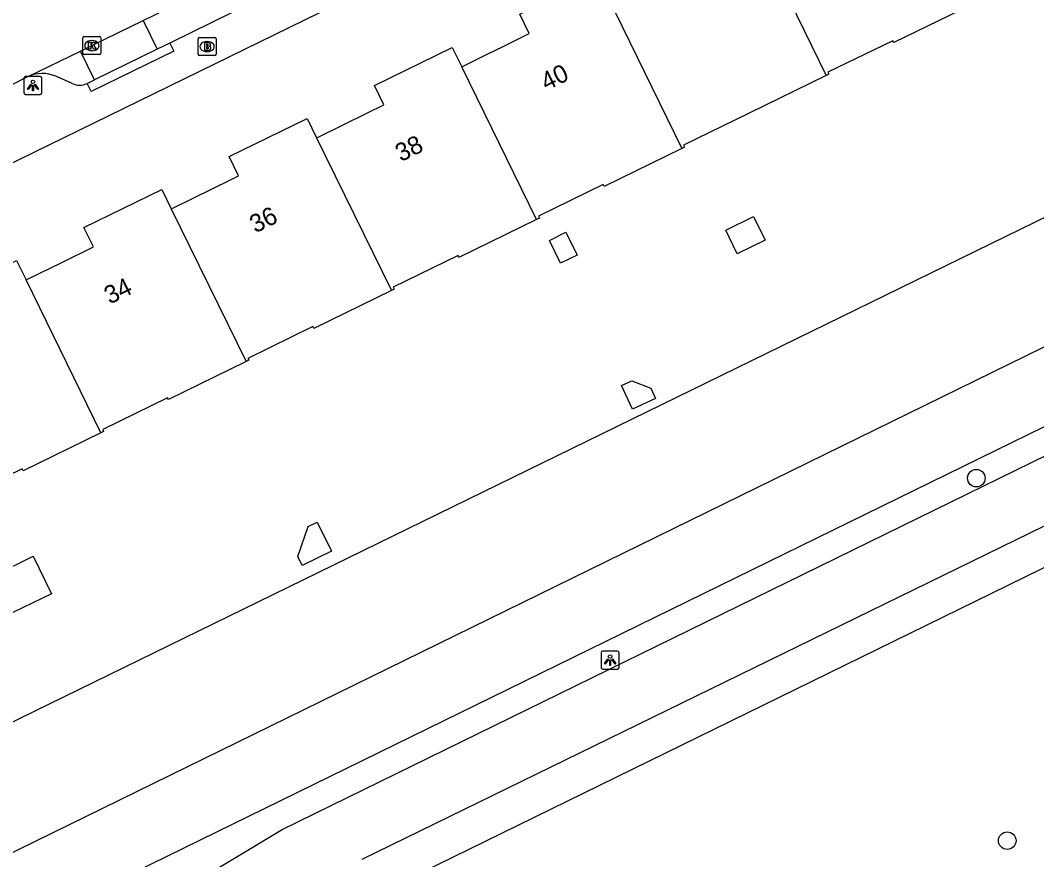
# Model space of a CAD drawing. Extents: x 160457 to 162082, y 388340 to 389736.
# Drawn here: x 160816.2 to 160872.8, y 388680.8 to 388727.5 of the extents above; entities that cross this region are included whole.
import ezdxf

# ---------------------------------------------------------------- set-up
doc = ezdxf.new("R2010")
doc.units = 0
for name, color, linetype in [('IMGEO_Boom', 7, 'Continuous'), ('IMGEO_Brandkraan', 7, 'Continuous'), ('IMGEO_Fietspad_gesloten', 7, 'Continuous'), ('IMGEO_Haag', 7, 'Continuous'), ('IMGEO_Kolk', 7, 'Continuous'), ('IMGEO_Lichtpunt', 7, 'Continuous'), ('IMGEO_Pand', 7, 'Continuous'), ('IMGEO_Pand_nummerreeks', 7, 'Continuous'), ('IMGEO_Parkeervlak_open', 7, 'Continuous'), ('IMGEO_Rijbaan_lokaal_gesloten', 7, 'Continuous'), ('IMGEO_Voetpad_open', 7, 'Continuous'), ('IMGEO_Waterloop', 7, 'Continuous')]:
    doc.layers.add(name, color=color, linetype=linetype)

msp = doc.modelspace()

# ---------------------------------------------------------------- linework, layer by layer
at = {"layer": 'IMGEO_Boom'}
for centre in [(160869.427, 388702.009), (160871.146, 388681.841)]:
    msp.add_circle(centre, 0.489, dxfattribs=at)
at = {"layer": 'IMGEO_Brandkraan'}
for p, q in [((160826.122, 388725.59), (160826.122, 388726.442)), ((160826.197, 388726.516), (160827.049, 388726.516)), ((160826.61, 388726.296), (160826.635, 388726.296)), ((160827.123, 388726.442), (160827.123, 388725.59)), ((160827.049, 388725.516), (160826.197, 388725.516)), ((160826.633, 388725.736), (160826.608, 388725.736))]:
    msp.add_line(p, q, dxfattribs=at)
for points in [[(160826.122, 388725.59), (160826.122, 388726.442)], [(160826.197, 388726.516), (160827.049, 388726.516)], [(160826.47, 388726.216), (160826.47, 388725.816), (160826.683, 388725.816)], [(160826.701, 388726.216), (160826.47, 388726.216)], [(160826.649, 388726.135), (160826.595, 388726.135), (160826.595, 388726.059)], [(160827.123, 388726.442), (160827.123, 388725.59)], [(160827.049, 388725.516), (160826.197, 388725.516)], [(160826.595, 388726.059), (160826.648, 388726.059)], [(160826.657, 388725.983), (160826.595, 388725.983), (160826.595, 388725.902)], [(160826.595, 388725.902), (160826.657, 388725.902)]]:
    msp.add_lwpolyline(points, dxfattribs=at)
for centre, radius, start, end in [((160826.199, 388726.44), 0.0765, 91.552, 178.448), ((160826.199, 388726.44), 0.0765, 91.552, 178.448), ((160826.65, 388726.097), 0.0379, 267.8285, 90.9355), ((160826.705, 388726.071), 0.145, 59.4692, 91.5367), ((160826.73, 388726.118), 0.0922, 285.5137, 58.1501), ((160827.047, 388726.44), 0.0765, 1.552, 88.448), ((160827.047, 388726.44), 0.0765, 1.552, 88.448), ((160826.199, 388725.592), 0.0765, 181.552, 268.448), ((160826.199, 388725.592), 0.0765, 181.552, 268.448), ((160826.658, 388725.942), 0.0404, 269.8759, 90.5077), ((160826.689, 388726.067), 0.251, 268.6676, 293.5347), ((160826.735, 388725.926), 0.105, 301.3115, 78.989), ((160827.047, 388725.592), 0.0765, 271.552, 358.448), ((160827.047, 388725.592), 0.0765, 271.552, 358.448)]:
    msp.add_arc(centre, radius, start, end, dxfattribs=at)
for centre, major_axis, ratio, start_param, end_param in [((160826.609, 388726.016), (-0.387, 0.002), 0.722429, 4.712389, 7.853982), ((160826.634, 388726.016), (-0.39, 0.002), 0.717154, 1.570796, 4.712389)]:
    msp.add_ellipse(centre, major_axis=major_axis, ratio=ratio, start_param=start_param, end_param=end_param, dxfattribs=at)
at = {"layer": 'IMGEO_Fietspad_gesloten'}
for points in [[(160825.396, 388678.948), (160825.311, 388679.157), (160830.802, 388682.457), (160968.696, 388750), (161000, 388765.333), (161001.6, 388766.116)], [(160877.263, 388701.324), (160835.236, 388680.785)]]:
    msp.add_lwpolyline(points, dxfattribs=at)
at = {"layer": 'IMGEO_Haag'}
msp.add_lwpolyline([(161000.979, 388767.447), (160965.347, 388750), (160778.313, 388658.421), (160776.807, 388656.846)], dxfattribs=at)
at = {"layer": 'IMGEO_Kolk'}
for p, q in [((160819.71, 388725.641), (160819.71, 388726.493)), ((160819.785, 388726.567), (160820.637, 388726.567)), ((160820.198, 388726.347), (160820.223, 388726.347)), ((160820.711, 388726.493), (160820.711, 388725.641)), ((160820.637, 388725.567), (160819.785, 388725.567)), ((160820.221, 388725.787), (160820.196, 388725.787))]:
    msp.add_line(p, q, dxfattribs=at)
for points in [[(160819.71, 388725.641), (160819.71, 388726.493)], [(160819.785, 388726.567), (160820.637, 388726.567)], [(160820.031, 388726.267), (160820.154, 388726.267), (160820.154, 388726.116), (160820.284, 388726.267), (160820.448, 388726.267), (160820.302, 388726.116), (160820.455, 388725.867), (160820.303, 388725.867), (160820.218, 388726.031), (160820.154, 388725.964), (160820.154, 388725.867), (160820.031, 388725.867), (160820.031, 388726.267)], [(160820.711, 388726.493), (160820.711, 388725.641)], [(160820.637, 388725.567), (160819.785, 388725.567)]]:
    msp.add_lwpolyline(points, dxfattribs=at)
for centre, start, end in [((160819.787, 388726.491), 91.552, 178.448), ((160819.787, 388726.491), 91.552, 178.448), ((160820.635, 388726.491), 1.552, 88.448), ((160820.635, 388726.491), 1.552, 88.448), ((160819.787, 388725.643), 181.552, 268.448), ((160819.787, 388725.643), 181.552, 268.448), ((160820.635, 388725.643), 271.552, 358.448), ((160820.635, 388725.643), 271.552, 358.448)]:
    msp.add_arc(centre, 0.0765, start, end, dxfattribs=at)
for centre, major_axis, ratio, start_param, end_param in [((160820.197, 388726.067), (-0.387, 0.002), 0.722429, 4.712389, 7.853982), ((160820.222, 388726.067), (-0.39, 0.002), 0.717154, 1.570796, 4.712389)]:
    msp.add_ellipse(centre, major_axis=major_axis, ratio=ratio, start_param=start_param, end_param=end_param, dxfattribs=at)
at = {"layer": 'IMGEO_Lichtpunt'}
for p, q in [((160816.432, 388724.254), (160816.432, 388723.447)), ((160816.432, 388724.254), (160816.432, 388723.447)), ((160817.334, 388724.349), (160816.526, 388724.349)), ((160817.334, 388724.349), (160816.526, 388724.349)), ((160817.428, 388723.447), (160817.428, 388724.254)), ((160817.428, 388723.447), (160817.428, 388724.254)), ((160816.526, 388723.353), (160817.334, 388723.353)), ((160816.526, 388723.353), (160817.334, 388723.353)), ((160848.549, 388692.291), (160848.549, 388691.484)), ((160848.549, 388692.291), (160848.549, 388691.484)), ((160849.451, 388692.386), (160848.643, 388692.386)), ((160849.451, 388692.386), (160848.643, 388692.386)), ((160849.545, 388691.484), (160849.545, 388692.291)), ((160849.545, 388691.484), (160849.545, 388692.291)), ((160848.643, 388691.39), (160849.451, 388691.39)), ((160848.643, 388691.39), (160849.451, 388691.39))]:
    msp.add_line(p, q, dxfattribs=at)
for points in [[(160816.806, 388723.918), (160816.845, 388723.89), (160816.657, 388723.628), (160816.619, 388723.655), (160816.806, 388723.918)], [(160816.908, 388723.87), (160816.955, 388723.87), (160816.955, 388723.548), (160816.908, 388723.548), (160816.908, 388723.87)], [(160817.018, 388723.89), (160817.056, 388723.917), (160817.243, 388723.655), (160817.204, 388723.627), (160817.018, 388723.89)], [(160848.923, 388691.955), (160848.962, 388691.927), (160848.774, 388691.665), (160848.736, 388691.692), (160848.923, 388691.955)], [(160849.025, 388691.907), (160849.072, 388691.907), (160849.072, 388691.585), (160849.025, 388691.585), (160849.025, 388691.907)], [(160849.135, 388691.927), (160849.173, 388691.954), (160849.36, 388691.692), (160849.321, 388691.664), (160849.135, 388691.927)]]:
    msp.add_lwpolyline(points, dxfattribs=at)
for centre in [(160816.931, 388724.052), (160849.048, 388692.089)]:
    msp.add_circle(centre, 0.0994, dxfattribs=at)
for centre, start, end in [((160816.526, 388724.254), 90, 180), ((160816.526, 388724.254), 90, 180), ((160817.334, 388724.254), 0, 90), ((160817.334, 388724.254), 0, 90), ((160816.526, 388723.447), 180, 270), ((160816.526, 388723.447), 180, 270), ((160817.334, 388723.447), 270, 0), ((160817.334, 388723.447), 270, 360), ((160848.643, 388692.291), 90, 180), ((160848.643, 388692.291), 90, 180), ((160849.451, 388692.291), 0, 90), ((160849.451, 388692.291), 0, 90), ((160848.643, 388691.484), 180, 270), ((160848.643, 388691.484), 180, 270), ((160849.451, 388691.484), 270, 0), ((160849.451, 388691.484), 270, 360)]:
    msp.add_arc(centre, 0.0946, start, end, dxfattribs=at)
at = {"layer": 'IMGEO_Pand'}
for points in [[(160856.967, 388732.811), (160861.066, 388724.401)], [(160840.791, 388724.896), (160840.938, 388724.968), (160842.199, 388725.586), (160843.1, 388726.028), (160844.542, 388726.734), (160844.016, 388727.813), (160848.357, 388729.929), (160848.884, 388728.851)], [(160848.884, 388728.851), (160853.04, 388720.353)], [(160869.159, 388728.337), (160864.835, 388726.234), (160864.782, 388726.342), (160861.167, 388724.584), (160861.22, 388724.476), (160861.066, 388724.401)], [(160832.714, 388720.934), (160832.869, 388721.01), (160835.508, 388722.309), (160836.465, 388722.78), (160835.938, 388723.858), (160840.263, 388725.973), (160840.791, 388724.896)], [(160844.958, 388716.398), (160840.791, 388724.896)], [(160861.066, 388724.401), (160856.741, 388722.298), (160853.14, 388720.536), (160853.193, 388720.428), (160853.04, 388720.353)], [(160824.626, 388716.985), (160824.782, 388717.061), (160827.927, 388718.601), (160828.377, 388718.821), (160827.851, 388719.9), (160832.184, 388722.012), (160832.714, 388720.934)], [(160832.714, 388720.934), (160836.885, 388712.447)], [(160853.04, 388720.353), (160848.721, 388718.239), (160848.668, 388718.347), (160845.058, 388716.581), (160845.111, 388716.473), (160844.958, 388716.398)], [(160816.553, 388713.032), (160816.708, 388713.108), (160818.5, 388713.992), (160820.292, 388714.876), (160819.769, 388715.945), (160824.098, 388718.062), (160824.626, 388716.985)], [(160824.626, 388716.985), (160828.794, 388708.488)], [(160857.668, 388715.245), (160856.126, 388714.49), (160855.485, 388715.8), (160857.027, 388716.555), (160857.668, 388715.245)], [(160844.958, 388716.398), (160840.639, 388714.284), (160840.586, 388714.392), (160836.985, 388712.63), (160837.038, 388712.522), (160836.885, 388712.447)], [(160847.214, 388714.41), (160846.292, 388713.959), (160845.67, 388715.231), (160846.592, 388715.683), (160847.214, 388714.41)], [(160808.463, 388709.095), (160808.621, 388709.172), (160810.417, 388710.051), (160812.213, 388710.93), (160811.692, 388712), (160816.025, 388714.111), (160816.553, 388713.032)], [(160820.712, 388704.533), (160816.553, 388713.032)], [(160836.885, 388712.447), (160832.557, 388710.33), (160832.504, 388710.437), (160828.894, 388708.671), (160828.947, 388708.563), (160828.794, 388708.488)], [(160828.794, 388708.488), (160824.475, 388706.375), (160824.422, 388706.482), (160820.812, 388704.716), (160820.865, 388704.608), (160820.712, 388704.533)], [(160851.307, 388707.005), (160851.569, 388706.44), (160850.296, 388705.85), (160849.69, 388707.159), (160850.263, 388707.425), (160851.307, 388707.005)], [(160820.712, 388704.533), (160816.384, 388702.416), (160816.331, 388702.524), (160812.721, 388700.758), (160812.774, 388700.65), (160812.621, 388700.575)], [(160833.541, 388697.944), (160831.906, 388697.144), (160831.662, 388697.644), (160832.253, 388699.31), (160832.753, 388699.554), (160833.541, 388697.944)], [(160817.962, 388695.582), (160815.817, 388694.532), (160814.796, 388696.619), (160816.941, 388697.668), (160817.962, 388695.582)]]:
    msp.add_lwpolyline(points, dxfattribs=at)
at = {"layer": 'IMGEO_Parkeervlak_open'}
for points in [[(160823.061, 388727.467), (160823.845, 388725.869)], [(160820.35, 388724.161), (160819.572, 388725.757)]]:
    msp.add_lwpolyline(points, dxfattribs=at)
at = {"layer": 'IMGEO_Rijbaan_lokaal_gesloten'}
for points in [[(160823.061, 388727.467), (160827.682, 388729.736)], [(160819.572, 388725.757), (160820.21, 388726.068), (160823.061, 388727.467)], [(160816.666, 388724.342), (160819.572, 388725.757)], [(160816.666, 388724.342), (160815.673, 388723.851)]]:
    msp.add_lwpolyline(points, dxfattribs=at)
at = {"layer": 'IMGEO_Voetpad_open'}
for points in [[(160929.117, 388774.962), (160878.066, 388750), (160811.085, 388717.249)], [(160828.063, 388727.933), (160824.549, 388726.213)], [(160824.549, 388726.213), (160824.768, 388725.764), (160820.162, 388723.513), (160819.943, 388723.962)], [(160824.549, 388726.213), (160823.845, 388725.869)], [(160823.845, 388725.869), (160820.35, 388724.161)], [(160819.119, 388723.962), (160818.199, 388724.361)], [(160819.943, 388723.962), (160820.35, 388724.161)], [(160836.66, 388679.137), (160877.596, 388699.187)]]:
    msp.add_lwpolyline(points, dxfattribs=at)
for centre, radius, start, end in [((160817.453, 388722.703), 1.818, 65.7705, 115.6497), ((160819.531, 388724.808), 0.941, 244.0311, 295.9689)]:
    msp.add_arc(centre, radius, start, end, dxfattribs=at)
at = {"layer": 'IMGEO_Waterloop'}
for points in [[(161004.045, 388773.679), (161000, 388771.638), (160986.989, 388765.073), (160956.23, 388750), (160783.435, 388665.323), (160769.08, 388658.493)], [(160766.298, 388664.267), (160941.708, 388750), (160948.921, 388753.525)]]:
    msp.add_lwpolyline(points, dxfattribs=at)

# ---------------------------------------------------------------- texts
at = {"layer": 'IMGEO_Pand_nummerreeks'}
for s, p in [('40', (160845.5, 388723.544)), ('38', (160837.402, 388719.582)), ('36', (160829.301, 388715.618)), ('34', (160821.203, 388711.656))]:
    msp.add_text(s, height=1, rotation=26.0696, dxfattribs=at).set_placement(p)

doc.saveas('drawing.dxf')
